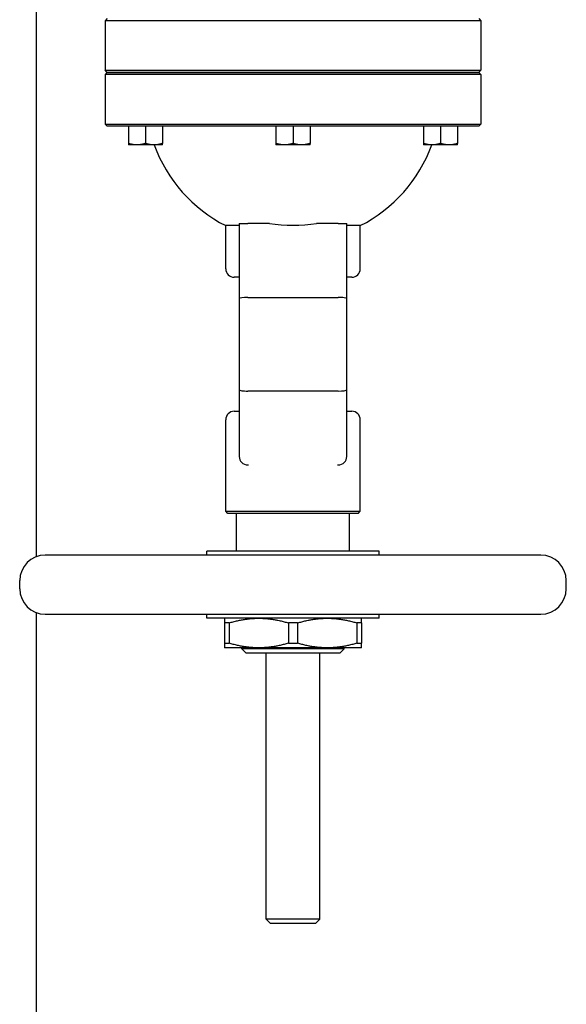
# Model space of a CAD drawing. Header units: inches. Extents: x 18 to 846, y -44 to 561.
# Tile 611 of 642: x 486 to 494, y 499 to 514. Entities that reach past the tile are written whole.
import ezdxf

# ---------------------------------------------------------------- set-up
doc = ezdxf.new("R2010")
doc.units = ezdxf.units.IN
doc.header["$LTSCALE"] = 24
doc.header["$MEASUREMENT"] = 0
doc.layers.add('Visible (ANSI)', color=7, linetype='Continuous', lineweight=30)

msp = doc.modelspace()

# ---------------------------------------------------------------- linework, layer by layer
at = {"layer": 'Visible (ANSI)'}
for p, q in [((486.17843, 505.96642), (486.17843, 514.3063)), ((487.21468, 513.8437), (487.18343, 513.81245)), ((487.24665, 513.81245), (487.18343, 513.81245)), ((487.18343, 513.81245), (487.18343, 513.08755)), ((488.79605, 513.81245), (487.24665, 513.81245)), ((491.0708, 513.81245), (488.79605, 513.81245)), ((492.62021, 513.81245), (491.0708, 513.81245)), ((492.68343, 513.81245), (492.62021, 513.81245)), ((492.65218, 513.8437), (492.68343, 513.81245)), ((492.68343, 513.81245), (492.68343, 513.08755)), ((487.18343, 513.08755), (487.24665, 513.08755)), ((487.21468, 513.0563), (487.18343, 513.08755)), ((487.24665, 513.08755), (488.79605, 513.08755)), ((488.79605, 513.08755), (491.0708, 513.08755)), ((491.0708, 513.08755), (492.62021, 513.08755)), ((492.62021, 513.08755), (492.68343, 513.08755)), ((492.65218, 513.0563), (492.68343, 513.08755)), ((487.21468, 513.0563), (487.18343, 513.02505)), ((487.24665, 513.02505), (487.18343, 513.02505)), ((487.18343, 513.02505), (487.18343, 512.30015)), ((487.27777, 513.0563), (487.21468, 513.0563)), ((487.21468, 513.0563), (487.27777, 513.0563)), ((488.79605, 513.02505), (487.24665, 513.02505)), ((488.79922, 513.0563), (487.27777, 513.0563)), ((487.27777, 513.0563), (488.79922, 513.0563)), ((491.0708, 513.02505), (488.79605, 513.02505)), ((491.06764, 513.0563), (488.79922, 513.0563)), ((488.79922, 513.0563), (491.06764, 513.0563)), ((492.58909, 513.0563), (491.06764, 513.0563)), ((491.06764, 513.0563), (492.58909, 513.0563)), ((492.62021, 513.02505), (491.0708, 513.02505)), ((492.65218, 513.0563), (492.58909, 513.0563)), ((492.58909, 513.0563), (492.65218, 513.0563)), ((492.68343, 513.02505), (492.62021, 513.02505)), ((492.65218, 513.0563), (492.68343, 513.02505)), ((492.68343, 513.02505), (492.68343, 512.30015)), ((487.18343, 512.30015), (487.24665, 512.30015)), ((487.21468, 512.2689), (487.18343, 512.30015)), ((487.27777, 512.2689), (487.21468, 512.2689)), ((487.24665, 512.30015), (488.79605, 512.30015)), ((488.79922, 512.2689), (487.27777, 512.2689)), ((487.52398, 512.2689), (487.52398, 512.01623)), ((487.77398, 512.2689), (487.77398, 512.01623)), ((488.02398, 512.2689), (488.02398, 512.01623)), ((488.79605, 512.30015), (491.0708, 512.30015)), ((491.06764, 512.2689), (488.79922, 512.2689)), ((489.68343, 512.2689), (489.68343, 512.01623)), ((489.93343, 512.2689), (489.93343, 512.01623)), ((490.18343, 512.2689), (490.18343, 512.01623)), ((492.58909, 512.2689), (491.06764, 512.2689)), ((491.0708, 512.30015), (492.62021, 512.30015)), ((491.84288, 512.2689), (491.84288, 512.01623)), ((492.09288, 512.2689), (492.09288, 512.01623)), ((492.34288, 512.2689), (492.34288, 512.01623)), ((492.65218, 512.2689), (492.58909, 512.2689)), ((492.62021, 512.30015), (492.68343, 512.30015)), ((492.65218, 512.2689), (492.68343, 512.30015)), ((487.64898, 511.9939), (487.52398, 511.9939)), ((487.89898, 511.9939), (487.64898, 511.9939)), ((488.02398, 511.9939), (487.89898, 511.9939)), ((489.80843, 511.9939), (489.68343, 511.9939)), ((490.05843, 511.9939), (489.80843, 511.9939)), ((490.18343, 511.9939), (490.05843, 511.9939)), ((491.96788, 511.9939), (491.84288, 511.9939)), ((492.21788, 511.9939), (491.96788, 511.9939)), ((492.34288, 511.9939), (492.21788, 511.9939)), ((489.14603, 510.81261), (488.94918, 510.81261)), ((488.94918, 510.1813), (488.94918, 510.81261)), ((489.14603, 510.8437), (489.27103, 510.8437)), ((489.14603, 510.8437), (489.14603, 509.73998)), ((489.5885, 510.8437), (489.27103, 510.8437)), ((490.59583, 510.8437), (490.27836, 510.8437)), ((490.59583, 510.8437), (490.72083, 510.8437)), ((490.72083, 509.73998), (490.72083, 510.8437)), ((490.91768, 510.81261), (490.72083, 510.81261)), ((490.91768, 510.1813), (490.91768, 510.81261)), ((489.14603, 510.0563), (489.07418, 510.0563)), ((490.79268, 510.0563), (490.72083, 510.0563)), ((489.27103, 509.76202), (490.59583, 509.76202)), ((489.14603, 509.73998), (489.14603, 508.412)), ((490.72083, 508.412), (490.72083, 509.73998)), ((489.14603, 508.412), (489.14603, 507.43327)), ((490.59583, 508.38995), (489.27103, 508.38995)), ((490.72083, 507.43327), (490.72083, 508.412)), ((489.07418, 508.09567), (489.14603, 508.09567)), ((490.72083, 508.09567), (490.79268, 508.09567)), ((488.94918, 506.63086), (488.94918, 507.97067)), ((490.91768, 506.63086), (490.91768, 507.97067)), ((489.27103, 507.30827), (489.2805, 507.30827)), ((490.58636, 507.30827), (490.59583, 507.30827)), ((488.94918, 506.63086), (490.91768, 506.63086)), ((488.98043, 506.59961), (488.94918, 506.63086)), ((490.88643, 506.59961), (488.98043, 506.59961)), ((489.10666, 506.04843), (489.10666, 506.59961)), ((490.7602, 506.04843), (490.7602, 506.59961)), ((490.88643, 506.59961), (490.91768, 506.63086)), ((491.19327, 506.04843), (488.67359, 506.04843)), ((488.67359, 505.98937), (488.67359, 506.04843)), ((491.19327, 505.98937), (491.19327, 506.04843)), ((493.55941, 505.98937), (486.30744, 505.98937)), ((485.93343, 505.49725), (485.93343, 505.61536)), ((493.93343, 505.49725), (493.93343, 505.61536)), ((486.17843, 412.0563), (486.17843, 505.14619)), ((486.30744, 505.12323), (493.55941, 505.12323)), ((488.67359, 505.06418), (488.67359, 505.12323)), ((491.19327, 505.06418), (488.67359, 505.06418)), ((488.92949, 504.99599), (488.92949, 504.6993)), ((488.9975, 504.99599), (488.92949, 504.99599)), ((488.9975, 504.99599), (488.9975, 504.6993)), ((489.86543, 504.99599), (489.86543, 504.6993)), ((490.00143, 504.99599), (489.86543, 504.99599)), ((490.00143, 504.99599), (490.00143, 504.6993)), ((490.93737, 504.99599), (490.86936, 504.99599)), ((490.86936, 504.99599), (490.86936, 504.6993)), ((490.93737, 504.99599), (490.93737, 504.6993)), ((491.19327, 505.06418), (491.19327, 505.12323)), ((488.92949, 504.6993), (488.9975, 504.6993)), ((489.43146, 504.63111), (488.92949, 504.63111)), ((489.1854, 504.61487), (489.1854, 504.63111)), ((490.68146, 504.61487), (489.1854, 504.61487)), ((489.2479, 504.55237), (489.1854, 504.61487)), ((490.4354, 504.63111), (489.43146, 504.63111)), ((489.86543, 504.6993), (490.00143, 504.6993)), ((490.93737, 504.63111), (490.4354, 504.63111)), ((490.61896, 504.55237), (490.68146, 504.61487)), ((490.68146, 504.61487), (490.68146, 504.63111)), ((490.86936, 504.6993), (490.93737, 504.6993)), ((490.61896, 504.55237), (489.2479, 504.55237)), ((489.53973, 500.6588), (489.53973, 504.55237)), ((490.32713, 500.6588), (490.32713, 504.55237)), ((490.32713, 500.6588), (489.53973, 500.6588)), ((489.60223, 500.5963), (489.53973, 500.6588)), ((490.26463, 500.5963), (489.60223, 500.5963)), ((490.26463, 500.5963), (490.32713, 500.6588))]:
    msp.add_line(p, q, dxfattribs=at)
for centre, radius, start, end in [((489.93343, 512.74134), 2.16535, 200.192895, 242.964308), ((489.93343, 512.74134), 2.16535, 297.035692, 339.807105), ((489.07418, 510.1813), 0.125, 180, 270), ((490.79268, 510.1813), 0.125, 270, 0), ((489.07418, 507.97067), 0.125, 90, 180), ((490.79268, 507.97067), 0.125, 0, 90), ((489.27103, 507.43327), 0.125, 180, 270), ((490.59583, 507.43327), 0.125, 270, 0), ((486.30744, 505.61536), 0.37402, 90, 180), ((493.55941, 505.61536), 0.37402, 0, 90), ((486.30744, 505.49725), 0.37402, 180, 270), ((493.55941, 505.49725), 0.37402, 270, 0)]:
    msp.add_arc(centre, radius, start, end, dxfattribs=at)
for centre, major_axis, ratio, start_param, end_param in [((489.93343, 512.83569), (2.14771, 0), 0.93969262, 4.55108575, 4.87369221), ((489.27103, 509.73998), (0.125, 0), 0.17632698, 1.57079633, 3.14159265), ((490.59583, 509.73998), (-0.125, 0), 0.17632698, 3.14159265, 4.71238898), ((489.27103, 508.412), (-0.125, 0), 0.17632698, 0, 1.57079633), ((490.59583, 508.412), (-0.125, 0), 0.17632698, 1.57079633, 3.14159265)]:
    msp.add_ellipse(centre, major_axis=major_axis, ratio=ratio, start_param=start_param, end_param=end_param, dxfattribs=at)
for points, weights in [([(487.52398, 512.01623), (487.52398, 511.9939), (487.52398, 511.9939)], [1.01001874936, 1.04314139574, 1]), ([(487.64898, 511.9939), (487.59097, 511.9939), (487.52398, 512.01623)], [1, 1.04314139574, 1.01001874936]), ([(487.77398, 512.01623), (487.70699, 511.9939), (487.64898, 511.9939)], [1.01001874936, 1.04314139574, 1]), ([(487.89898, 511.9939), (487.84097, 511.9939), (487.77398, 512.01623)], [1, 1.04314139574, 1.01001874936]), ([(488.02398, 512.01623), (487.95699, 511.9939), (487.89898, 511.9939)], [1.01001874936, 1.04314139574, 1]), ([(488.02398, 511.9939), (488.02398, 511.9939), (488.02398, 512.01623)], [1, 1.04314139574, 1.01001874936]), ([(489.68343, 512.01623), (489.68343, 511.9939), (489.68343, 511.9939)], [1.01001874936, 1.04314139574, 1]), ([(489.80843, 511.9939), (489.75042, 511.9939), (489.68343, 512.01623)], [1, 1.04314139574, 1.01001874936]), ([(489.93343, 512.01623), (489.86644, 511.9939), (489.80843, 511.9939)], [1.01001874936, 1.04314139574, 1]), ([(490.05843, 511.9939), (490.00042, 511.9939), (489.93343, 512.01623)], [1, 1.04314139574, 1.01001874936]), ([(490.18343, 512.01623), (490.11644, 511.9939), (490.05843, 511.9939)], [1.01001874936, 1.04314139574, 1]), ([(490.18343, 511.9939), (490.18343, 511.9939), (490.18343, 512.01623)], [1, 1.04314139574, 1.01001874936]), ([(491.84288, 512.01623), (491.84288, 511.9939), (491.84288, 511.9939)], [1.01001874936, 1.04314139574, 1]), ([(491.96788, 511.9939), (491.90986, 511.9939), (491.84288, 512.01623)], [1, 1.04314139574, 1.01001874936]), ([(492.09288, 512.01623), (492.02589, 511.9939), (491.96788, 511.9939)], [1.01001874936, 1.04314139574, 1]), ([(492.21788, 511.9939), (492.15986, 511.9939), (492.09288, 512.01623)], [1, 1.04314139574, 1.01001874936]), ([(492.34288, 512.01623), (492.27589, 511.9939), (492.21788, 511.9939)], [1.01001874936, 1.04314139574, 1]), ([(492.34288, 511.9939), (492.34288, 511.9939), (492.34288, 512.01623)], [1, 1.04314139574, 1.01001874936]), ([(488.92949, 505.06418), (488.92949, 505.06418), (488.92949, 504.99599)], [1, 1.03775343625, 1.0171026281]), ([(488.9975, 504.99599), (489.22653, 505.06418), (489.43146, 505.06418)], [1.0171026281, 1.03775343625, 1]), ([(489.43146, 505.06418), (489.63639, 505.06418), (489.86543, 504.99599)], [1, 1.03775343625, 1.0171026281]), ([(490.00143, 504.99599), (490.23047, 505.06418), (490.4354, 505.06418)], [1.0171026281, 1.03775343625, 1]), ([(490.4354, 505.06418), (490.64033, 505.06418), (490.86936, 504.99599)], [1, 1.03775343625, 1.0171026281]), ([(490.93737, 504.99599), (490.93737, 505.06418), (490.93737, 505.06418)], [1.0171026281, 1.03775343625, 1]), ([(488.92949, 504.6993), (488.92949, 504.63111), (488.92949, 504.63111)], [1.0171026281, 1.03775343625, 1]), ([(489.43146, 504.63111), (489.22653, 504.63111), (488.9975, 504.6993)], [1, 1.03775343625, 1.0171026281]), ([(489.86543, 504.6993), (489.63639, 504.63111), (489.43146, 504.63111)], [1.0171026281, 1.03775343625, 1]), ([(490.4354, 504.63111), (490.23047, 504.63111), (490.00143, 504.6993)], [1, 1.03775343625, 1.0171026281]), ([(490.86936, 504.6993), (490.64033, 504.63111), (490.4354, 504.63111)], [1.0171026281, 1.03775343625, 1]), ([(490.93737, 504.63111), (490.93737, 504.63111), (490.93737, 504.6993)], [1, 1.03775343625, 1.0171026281])]:
    msp.add_rational_spline(points, weights, degree=2, dxfattribs=at)

doc.saveas('drawing.dxf')
